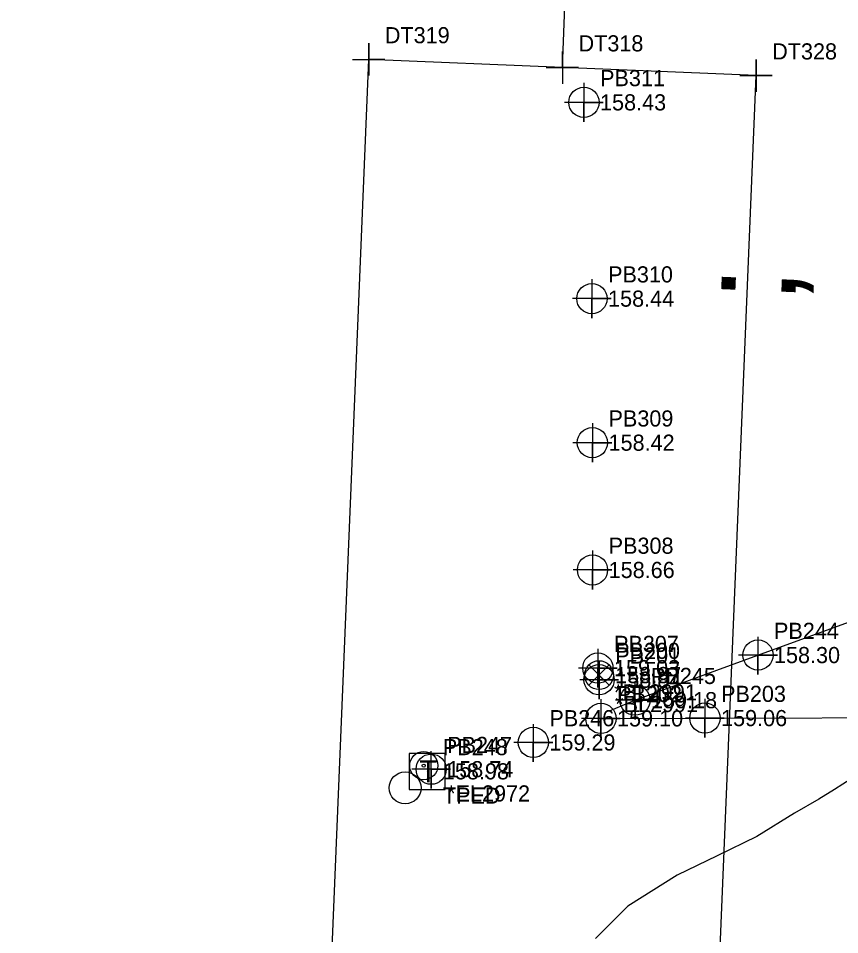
# Model space of a CAD drawing. Extents: x 2262665 to 2270527, y 505476 to 514960.
# Drawn here: x 2266169.2 to 2266296.3, y 511668.5 to 511810.3 of the extents above; entities that cross this region are included whole.
import ezdxf

# ---------------------------------------------------------------- set-up
doc = ezdxf.new("R2010")
doc.units = 0
for name, color, linetype in [('Exist Property Corner CELL', 7, 'Continuous'), ('Exist Property Corner Cogo Number', 7, 'Continuous'), ('Exist Right of Way Control of Access CA Symbol CELL', 7, 'Continuous'), ('Exist Right of Way Control of Access Line', 7, 'Continuous'), ('Exist Right of Way Line', 7, 'Continuous'), ('Exist Roads EOP', 7, 'Continuous'), ('Exist Utilities Other Located Object CELL', 7, 'Continuous'), ('Exist Utilities Other Pole CELL', 7, 'Continuous'), ('Exist Utilities Telephone Pedestal CELL', 7, 'Continuous'), ('Exist Utilities Telephone Pedestal Cogo Comment', 7, 'Continuous'), ('Exist Utilities Telephone Pedestal Cogo Elevation', 7, 'Continuous'), ('Exist Utilities Telephone Pedestal Cogo Number', 7, 'Continuous'), ('Exist Utilities Telephone UG Conduit SUE LOS B', 7, 'Continuous'), ('Exist Utilities Telephone UG Conduit SUE LOS B Cogo Comment', 7, 'Continuous'), ('Exist Utilities Telephone UG Conduit SUE LOS B Cogo Elevation', 7, 'Continuous'), ('Exist Utilities Telephone UG Conduit SUE LOS B Cogo Number', 7, 'Continuous'), ('Exist Utilities Telephone UG Conduit SUE LOS B Cogo Point CELL', 7, 'Continuous'), ('Exist Utilities Water UG Line SUE LOS B', 7, 'Continuous'), ('Exist Utilities Water UG Line SUE LOS B Cogo Comment', 7, 'Continuous'), ('Exist Utilities Water UG Line SUE LOS B Cogo Elevation', 7, 'Continuous'), ('Exist Utilities Water UG Line SUE LOS B Cogo Number', 7, 'Continuous'), ('Exist Utilities Water UG Line SUE LOS B Cogo Point CELL', 7, 'Continuous'), ('Exist Utilities Water Valve CELL', 7, 'Continuous'), ('Exist Utilities Water Valve Cogo Elevation', 7, 'Continuous'), ('Exist Utilities Water Valve Cogo Number', 7, 'Continuous')]:
    doc.layers.add(name, color=color, linetype=linetype)

msp = doc.modelspace()

# ---------------------------------------------------------------- linework, layer by layer
at = {"layer": 'Exist Property Corner CELL'}
for p, q in [((2266223.4, 511803.97), (2266223.4, 511803.97)), ((2266253.38, 511802.71), (2266253.38, 511802.71)), ((2266283.35, 511801.46), (2266283.35, 511801.46))]:
    msp.add_line(p, q, dxfattribs=at)
for points in [[(2266220.9, 511803.97), (2266225.9, 511803.97), (2266223.4, 511803.97), (2266223.4, 511806.47), (2266223.4, 511801.47)], [(2266250.88, 511802.71), (2266255.88, 511802.71), (2266253.38, 511802.71), (2266253.38, 511805.21), (2266253.38, 511800.21)], [(2266280.85, 511801.46), (2266285.85, 511801.46), (2266283.35, 511801.46), (2266283.35, 511803.96), (2266283.35, 511798.96)]]:
    msp.add_lwpolyline(points, dxfattribs=at)
at = {"layer": 'Exist Right of Way Control of Access CA Symbol CELL'}
msp.add_line((2266282.21, 511773.9), (2266282.21, 511773.9), dxfattribs=at)
at = {"layer": 'Exist Right of Way Control of Access Line'}
msp.add_line((2266232.79, 510577.78), (2266283.35, 511801.46), dxfattribs=at)
at = {"layer": 'Exist Right of Way Line'}
for p, q in [((2266253.38, 511802.71), (2266257.99, 511914.4)), ((2266169.17, 510491.24), (2266223.4, 511803.97)), ((2266283.35, 511801.46), (2266223.4, 511803.97))]:
    msp.add_line(p, q, dxfattribs=at)
at = {"layer": 'Exist Roads EOP'}
for points in [[(2266298.06, 511692.68), (2266295.52, 511691.03), (2266293.09, 511689.51), (2266291.74, 511688.75)], [(2266293.09, 511689.51), (2266289.32, 511687.35), (2266283.48, 511683.75), (2266277.32, 511680.74), (2266271.16, 511677.73), (2266263.53, 511672.95), (2266258.49, 511667.96)]]:
    msp.add_lwpolyline(points, dxfattribs=at)
at = {"layer": 'Exist Utilities Other Located Object CELL'}
for radius in [2.18, 0.24]:
    msp.add_circle((2266231.92, 511694.71), radius, dxfattribs=at)
at = {"layer": 'Exist Utilities Other Pole CELL'}
msp.add_circle((2266229.04, 511691.26), 2.46, dxfattribs=at)
at = {"layer": 'Exist Utilities Telephone Pedestal CELL'}
msp.add_line((2266232.38, 511693.82), (2266232.38, 511693.82), dxfattribs=at)
msp.add_lwpolyline([(2266229.66, 511690.99), (2266235.25, 511690.99), (2266235.25, 511696.59), (2266229.66, 511696.59), (2266229.66, 511690.99)], dxfattribs=at)
at = {"layer": 'Exist Utilities Telephone UG Conduit SUE LOS B'}
msp.add_lwpolyline([(2266260.67, 511703.19), (2266264.6, 511704.83), (2266283.63, 511711.81), (2266299.35, 511717.53), (2266310.56, 511718.16), (2266335.82, 511717.83), (2266343.95, 511717.67), (2266365.07, 511716.42), (2266389.44, 511713.1)], dxfattribs=at)
at = {"layer": 'Exist Utilities Telephone UG Conduit SUE LOS B Cogo Point CELL'}
for points in [[(2266283.62, 511714.63), (2266283.65, 511708.81), (2266283.63, 511711.81), (2266286.65, 511711.81), (2266280.65, 511711.81)], [(2266264.59, 511707.64), (2266264.62, 511701.83), (2266264.6, 511704.83), (2266267.62, 511704.83), (2266261.62, 511704.83)], [(2266248.85, 511701.1), (2266248.88, 511695.29), (2266248.87, 511698.29), (2266251.88, 511698.29), (2266245.88, 511698.29)], [(2266233.04, 511696.96), (2266233.07, 511691.15), (2266233.05, 511694.15), (2266236.07, 511694.15), (2266230.07, 511694.15)]]:
    msp.add_lwpolyline(points, dxfattribs=at)
for centre in [(2266283.65, 511711.81), (2266264.62, 511704.83), (2266248.88, 511698.29), (2266233.07, 511694.15)]:
    msp.add_circle(centre, 2.34, dxfattribs=at)
at = {"layer": 'Exist Utilities Water UG Line SUE LOS B'}
msp.add_lwpolyline([(2266260.57, 511702.02), (2266275.44, 511702.06), (2266311.68, 511702.16), (2266338.22, 511702.07), (2266362.76, 511701.7), (2266387.83, 511702.24), (2266407.73, 511701.26), (2266416.33, 511701.3)], dxfattribs=at)
at = {"layer": 'Exist Utilities Water UG Line SUE LOS B Cogo Point CELL'}
for points in [[(2266256.71, 511800.33), (2266256.71, 511794.33), (2266256.71, 511797.33), (2266259.71, 511797.33), (2266253.71, 511797.33)], [(2266257.95, 511769.96), (2266257.95, 511763.96), (2266257.95, 511766.96), (2266260.95, 511766.96), (2266254.95, 511766.96)], [(2266258.02, 511747.67), (2266258.02, 511741.67), (2266258.02, 511744.67), (2266261.02, 511744.67), (2266255.02, 511744.67)], [(2266258.04, 511727.98), (2266258.04, 511721.98), (2266258.04, 511724.98), (2266261.04, 511724.98), (2266255.04, 511724.98)], [(2266258.87, 511712.79), (2266258.87, 511706.79), (2266258.87, 511709.79), (2266261.87, 511709.79), (2266255.87, 511709.79)], [(2266259.06, 511710.99), (2266259.06, 511704.99), (2266259.06, 511707.99), (2266262.06, 511707.99), (2266256.06, 511707.99)], [(2266259.34, 511705.01), (2266259.34, 511699.01), (2266259.34, 511702.01), (2266262.34, 511702.01), (2266256.34, 511702.01)], [(2266275.44, 511705.06), (2266275.44, 511699.06), (2266275.44, 511702.06), (2266278.44, 511702.06), (2266272.44, 511702.06)]]:
    msp.add_lwpolyline(points, dxfattribs=at)
for centre in [(2266256.71, 511797.33), (2266257.95, 511766.96), (2266258.02, 511744.67), (2266258.04, 511724.98), (2266258.87, 511709.79), (2266259.06, 511707.99), (2266259.34, 511702.01), (2266275.44, 511702.06)]:
    msp.add_circle(centre, 2.34, dxfattribs=at)
at = {"layer": 'Exist Utilities Water Valve CELL'}
msp.add_lwpolyline([(2266260.61, 511710.28), (2266257.46, 511707.13), (2266259.04, 511708.71), (2266260.61, 511707.13), (2266257.46, 511710.28)], dxfattribs=at)
msp.add_circle((2266259.04, 511708.71), 2.23, dxfattribs=at)

# ---------------------------------------------------------------- texts
at = {"layer": 'Exist Property Corner Cogo Number'}
for s, p in [('DT319', (2266225.9, 511806.47)), ('DT318', (2266255.88, 511805.21)), ('DT328', (2266285.85, 511803.96))]:
    msp.add_text(s, height=2.5, dxfattribs=at).set_placement(p)
at = {"layer": 'Exist Right of Way Control of Access CA Symbol CELL'}
msp.add_text(';', height=15, rotation=87.5984, dxfattribs=at).set_placement((2266289.39, 511766.09))
at = {"layer": 'Exist Utilities Telephone Pedestal CELL'}
msp.add_text('T', height=3.42, dxfattribs=at).set_placement((2266231.25, 511692.1))
at = {"layer": 'Exist Utilities Telephone Pedestal Cogo Comment'}
msp.add_text('TPED', height=2.5, dxfattribs=at).set_placement((2266234.88, 511688.82))
at = {"layer": 'Exist Utilities Telephone Pedestal Cogo Elevation'}
msp.add_text('158.98', height=2.5, dxfattribs=at).set_placement((2266234.88, 511692.57))
at = {"layer": 'Exist Utilities Telephone Pedestal Cogo Number'}
msp.add_text('PB248', height=2.5, dxfattribs=at).set_placement((2266234.88, 511696.32))
at = {"layer": 'Exist Utilities Telephone UG Conduit SUE LOS B Cogo Comment'}
msp.add_text('*EL2972', height=2.5, dxfattribs=at).set_placement((2266235.55, 511689.15))
at = {"layer": 'Exist Utilities Telephone UG Conduit SUE LOS B Cogo Elevation'}
for s, p in [('158.30', (2266286.13, 511710.56)), ('159.18', (2266267.1, 511703.58)), ('159.29', (2266251.37, 511697.04)), ('158.74', (2266235.55, 511692.9))]:
    msp.add_text(s, height=2.5, dxfattribs=at).set_placement(p)
at = {"layer": 'Exist Utilities Telephone UG Conduit SUE LOS B Cogo Number'}
for s, p in [('PB244', (2266286.13, 511714.31)), ('PB245', (2266267.1, 511707.33)), ('PB246', (2266251.37, 511700.79)), ('PB247', (2266235.55, 511696.65))]:
    msp.add_text(s, height=2.5, dxfattribs=at).set_placement(p)
at = {"layer": 'Exist Utilities Water UG Line SUE LOS B Cogo Comment'}
for p in [(2266261.37, 511704.79), (2266261.56, 511702.99)]:
    msp.add_text('*BL2991', height=2.5, dxfattribs=at).set_placement(p)
at = {"layer": 'Exist Utilities Water UG Line SUE LOS B Cogo Elevation'}
for s, p in [('158.43', (2266259.21, 511796.08)), ('158.44', (2266260.45, 511765.71)), ('158.42', (2266260.52, 511743.42)), ('158.66', (2266260.54, 511723.73)), ('159.03', (2266261.37, 511708.54)), ('158.84', (2266261.56, 511706.74)), ('159.10', (2266261.84, 511700.76)), ('159.06', (2266277.94, 511700.81))]:
    msp.add_text(s, height=2.5, dxfattribs=at).set_placement(p)
at = {"layer": 'Exist Utilities Water UG Line SUE LOS B Cogo Number'}
for s, p in [('PB311', (2266259.21, 511799.83)), ('PB310', (2266260.45, 511769.46)), ('PB309', (2266260.52, 511747.17)), ('PB308', (2266260.54, 511727.48)), ('PB307', (2266261.37, 511712.29)), ('PB201', (2266261.56, 511710.49)), ('PB202', (2266261.84, 511704.51)), ('PB203', (2266277.94, 511704.56))]:
    msp.add_text(s, height=2.5, dxfattribs=at).set_placement(p)
at = {"layer": 'Exist Utilities Water Valve Cogo Elevation'}
msp.add_text('158.87', height=2.5, dxfattribs=at).set_placement((2266261.54, 511707.46))
at = {"layer": 'Exist Utilities Water Valve Cogo Number'}
msp.add_text('PB200', height=2.5, dxfattribs=at).set_placement((2266261.54, 511711.21))

doc.saveas('drawing.dxf')
